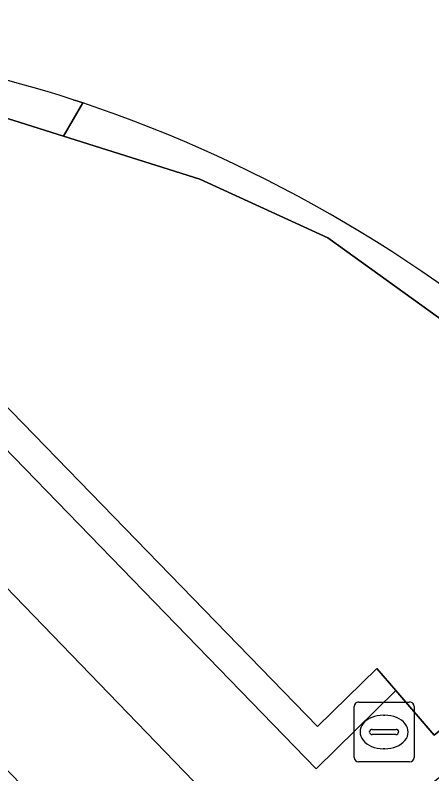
# Model space of a CAD drawing. Extents: x 161087 to 161926, y 382572 to 383873.
# Drawn here: x 161230.09 to 161237.04, y 383165.64 to 383178.3 of the extents above; entities that cross this region are included whole.
import ezdxf

# ---------------------------------------------------------------- set-up
doc = ezdxf.new("R2010")
doc.units = 0
for name, color, linetype in [('IMGEO_Fietspad_gesloten', 7, 'Continuous'), ('IMGEO_Pand', 7, 'Continuous'), ('IMGEO_Rioolput', 7, 'Continuous'), ('IMGEO_Voetgangersgebied_open', 7, 'Continuous')]:
    doc.layers.add(name, color=color, linetype=linetype)

msp = doc.modelspace()

# ---------------------------------------------------------------- linework, layer by layer
at = {"layer": 'IMGEO_Fietspad_gesloten'}
msp.add_lwpolyline([(161172.013, 383222.368), (161193.612, 383202.105), (161198.375, 383197.637), (161202.392, 383193.868), (161203.449, 383192.876), (161207.62, 383188.777), (161211.773, 383184.561), (161220.989, 383174.98), (161233.197, 383162.349), (161234.788, 383163.737), (161222.243, 383176.723), (161213.179, 383186.09)], dxfattribs=at)
at = {"layer": 'IMGEO_Pand'}
msp.add_lwpolyline([(161239.474, 383171.955), (161239.238, 383171.755), (161235.305, 383174.589), (161233.171, 383175.565), (161230.894, 383176.283), (161228.405, 383177.068), (161227.184, 383174.609), (161235.132, 383166.432), (161236.122, 383167.398), (161236.438, 383167.031), (161237.08, 383166.288), (161241.544, 383169.944), (161239.725, 383172.168)], close=True, dxfattribs=at)
at = {"layer": 'IMGEO_Rioolput'}
for p, q in [((161235.743, 383165.915), (161235.743, 383166.767)), ((161235.818, 383166.841), (161236.67, 383166.841)), ((161236.744, 383166.767), (161236.744, 383165.915)), ((161236.231, 383166.621), (161236.256, 383166.621)), ((161236.045, 383166.384), (161236.443, 383166.384)), ((161236.002, 383166.335), (161236.002, 383166.347)), ((161236.44, 383166.298), (161236.042, 383166.298)), ((161236.486, 383166.347), (161236.486, 383166.335)), ((161236.254, 383166.061), (161236.229, 383166.061)), ((161236.67, 383165.841), (161235.818, 383165.841))]:
    msp.add_line(p, q, dxfattribs=at)
for points in [[(161235.743, 383165.915), (161235.743, 383166.767)], [(161235.818, 383166.841), (161236.67, 383166.841)], [(161236.744, 383166.767), (161236.744, 383165.915)], [(161236.67, 383165.841), (161235.818, 383165.841)]]:
    msp.add_lwpolyline(points, dxfattribs=at)
for centre, radius, start, end in [((161235.82, 383166.765), 0.0765, 91.552, 178.448), ((161235.82, 383166.765), 0.0765, 91.552, 178.448), ((161236.668, 383166.765), 0.0765, 1.552, 88.448), ((161236.668, 383166.765), 0.0765, 1.552, 88.448), ((161236.042, 383166.344), 0.0403, 85.8775, 175.7526), ((161236.447, 383166.346), 0.0386, 1.7309, 96.639), ((161236.039, 383166.334), 0.0366, 178.938, 274.7102), ((161236.443, 383166.341), 0.043, 264.8664, 352.4533), ((161235.82, 383165.917), 0.0765, 181.552, 268.448), ((161235.82, 383165.917), 0.0765, 181.552, 268.448), ((161236.668, 383165.917), 0.0765, 271.552, 358.448), ((161236.668, 383165.917), 0.0765, 271.552, 358.448)]:
    msp.add_arc(centre, radius, start, end, dxfattribs=at)
for centre, major_axis, ratio, start_param, end_param in [((161236.23, 383166.341), (-0.387, 0.002), 0.722429, 4.712389, 7.853982), ((161236.255, 383166.341), (-0.39, 0.002), 0.717154, 1.570796, 4.712389)]:
    msp.add_ellipse(centre, major_axis=major_axis, ratio=ratio, start_param=start_param, end_param=end_param, dxfattribs=at)
at = {"layer": 'IMGEO_Voetgangersgebied_open'}
for points in [[(161213.179, 383186.09), (161222.243, 383176.723), (161234.788, 383163.737), (161247.047, 383173.276), (161243.848, 383173.6), (161226.063, 383192.108)], [(161239.474, 383171.955), (161239.725, 383172.168), (161241.544, 383169.944), (161237.08, 383166.288), (161236.438, 383167.031), (161235.109, 383165.727), (161223.232, 383177.968), (161223.904, 383177.984)], [(161223.904, 383177.984), (161224.675, 383177.191), (161227.184, 383174.609), (161228.405, 383177.068), (161230.894, 383176.283), (161231.215, 383176.838)], [(161231.215, 383176.838), (161231.135, 383176.865), (161231.056, 383176.891)], [(161231.056, 383176.891), (161231.135, 383176.865), (161231.215, 383176.838)], [(161231.215, 383176.838), (161230.894, 383176.283), (161233.171, 383175.565), (161235.305, 383174.589), (161239.238, 383171.755), (161239.474, 383171.955)]]:
    msp.add_lwpolyline(points, dxfattribs=at)
msp.add_lwpolyline([(161224.675, 383177.191), (161223.904, 383177.984), (161223.232, 383177.968), (161235.109, 383165.727), (161236.438, 383167.031), (161236.122, 383167.398), (161235.132, 383166.432), (161227.184, 383174.609)], close=True, dxfattribs=at)
for centre, radius, start, end in [((161224.126, 383155.493), 22.492, 72.0555, 90.5666), ((161224.126, 383155.493), 22.492, 72.0555, 90.5666), ((161223.898, 383155.036), 22.997, 47.3664, 71.4476), ((161223.898, 383155.036), 22.997, 47.3664, 71.4476)]:
    msp.add_arc(centre, radius, start, end, dxfattribs=at)

doc.saveas('drawing.dxf')
